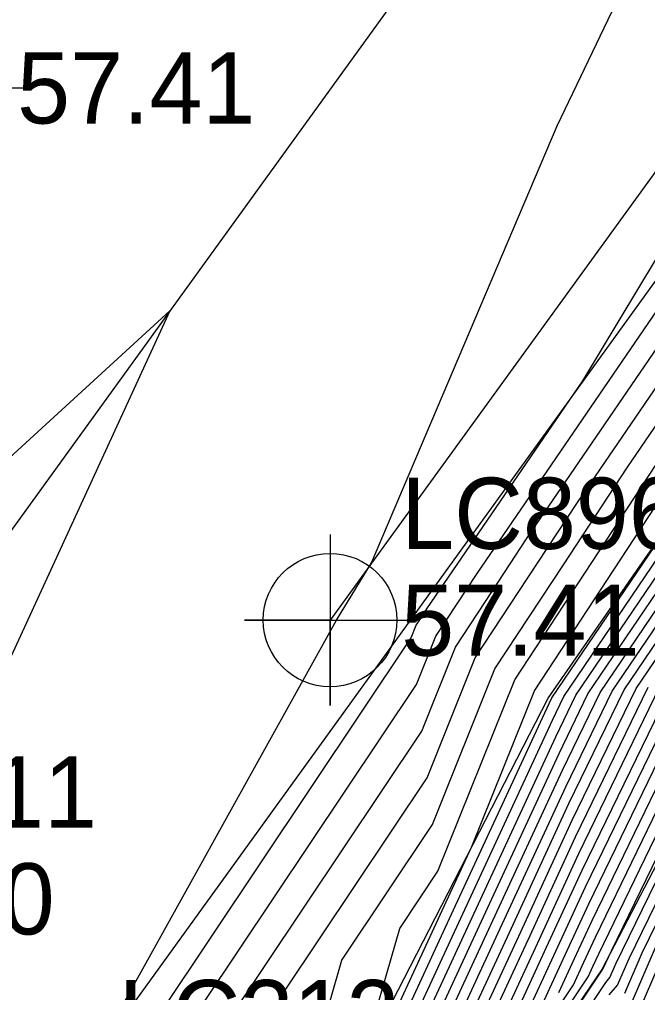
# Model space of a CAD drawing. Extents: x 2188792 to 2191981, y 386090 to 389710.
# Drawn here: x 2190417.65 to 2190439.7, y 387987.33 to 388021.49 of the extents above; entities that cross this region are included whole.
import ezdxf

# ---------------------------------------------------------------- set-up
doc = ezdxf.new("R2010")
doc.units = 0
for name, color, linetype in [('DTM Contours Major', 7, 'Continuous'), ('DTM Contours Minor', 7, 'Continuous'), ('Exist Roads EOP', 7, 'Continuous'), ('Exist Roads EOP Cogo Number', 7, 'Continuous'), ('Exist Roads EOT', 7, 'Continuous'), ('Exist Roads EOT Cogo Elevation', 7, 'Continuous'), ('Exist Roads EOT Cogo Number', 7, 'Continuous'), ('Exist Roads EOT Cogo Point CELL', 7, 'Continuous'), ('PH Exist DTM Breakline', 7, 'Continuous')]:
    doc.layers.add(name, color=color, linetype=linetype)

msp = doc.modelspace()

# ---------------------------------------------------------------- linework, layer by layer
at = {"layer": 'DTM Contours Major'}
for points in [[(2190422.872, 387985.106), (2190431.585, 387998.14), (2190432.267, 387999.84), (2190433.014, 388000.976), (2190433.715, 388002.043), (2190448.669, 388023.903)], [(2190429.377, 387983.467), (2190432.563, 387990.358), (2190433.531, 387992.451), (2190435.729, 387997.927), (2190439.235, 388003.263), (2190442.525, 388008.271)], [(2190431.951, 387984.845), (2190434.197, 387989.703), (2190436.709, 387995.138), (2190438.032, 387997.862), (2190441.127, 388002.426)], [(2190432.079, 387980.111), (2190437.099, 387987.603), (2190437.464, 387988.393), (2190437.873, 387989.277), (2190442.266, 387998.327)], [(2190434.525, 387986.224), (2190435.831, 387989.048), (2190437.291, 387992.208), (2190440.149, 387998.095)], [(2190438.908, 387987.312), (2190439.517, 387988.718), (2190443.818, 387997.532)]]:
    msp.add_lwpolyline(points, dxfattribs=at)
at = {"layer": 'DTM Contours Minor'}
for points in [[(2190420.166, 387984.897), (2190428.775, 388000.401), (2190430.006, 388002.41), (2190436.528, 388017.755), (2190440.66, 388026.383)], [(2190420.841, 387983.987), (2190431.397, 387999.778), (2190431.575, 388000.222), (2190431.77, 388000.519), (2190431.953, 388000.797), (2190437.43, 388008.804), (2190445.156, 388021.632)], [(2190424.904, 387986.225), (2190431.773, 387996.501), (2190432.959, 387999.457), (2190434.258, 388001.434), (2190435.477, 388003.289), (2190448.001, 388021.597)], [(2190425.695, 387983.018), (2190426.935, 387987.343), (2190431.961, 387994.862), (2190433.652, 387999.075), (2190435.502, 388001.891), (2190437.239, 388004.534), (2190447.333, 388019.29)], [(2190427.423, 387983.079), (2190428.966, 387988.462), (2190432.149, 387993.223), (2190434.344, 387998.692), (2190436.747, 388002.348), (2190439.001, 388005.78), (2190446.665, 388016.984)], [(2190406.271, 387989.783), (2190404.774, 387993.39), (2190409.025, 387998.53), (2190422.932, 388011.258), (2190414.941, 387993.919), (2190411.678, 387987.91), (2190407.503, 387988.808), (2190406.271, 387989.783)], [(2190429.662, 387984.921), (2190430.997, 387989.581), (2190432.337, 387991.585), (2190435.037, 387998.31), (2190437.991, 388002.806), (2190440.763, 388007.025)], [(2190429.891, 387983.742), (2190432.89, 387990.227), (2190436.244, 387997.482), (2190436.338, 387997.677), (2190440.398, 388003.662)], [(2190430.406, 387984.018), (2190433.216, 387990.096), (2190436.36, 387996.896), (2190436.762, 387997.723), (2190440.58, 388003.353)], [(2190430.921, 387984.294), (2190433.543, 387989.965), (2190436.477, 387996.31), (2190437.185, 387997.77), (2190440.762, 388003.044)], [(2190431.436, 387984.57), (2190433.87, 387989.834), (2190436.593, 387995.724), (2190437.609, 387997.816), (2190440.945, 388002.735)], [(2190432.466, 387985.121), (2190434.523, 387989.572), (2190436.826, 387994.552), (2190438.455, 387997.909), (2190441.31, 388002.117)], [(2190432.98, 387985.397), (2190434.85, 387989.441), (2190436.942, 387993.966), (2190438.879, 387997.955), (2190441.492, 388001.808)], [(2190433.495, 387985.673), (2190435.177, 387989.31), (2190437.059, 387993.38), (2190439.302, 387998.002), (2190441.674, 388001.499)], [(2190432.285, 387979.925), (2190437.614, 387987.878), (2190437.791, 387988.262), (2190437.99, 387988.691), (2190442.689, 387998.373)], [(2190432.546, 387979.79), (2190438.107, 387988.114), (2190438.114, 387988.123), (2190438.126, 387988.149), (2190438.438, 387988.789), (2190443.113, 387998.42)], [(2190432.965, 387979.795), (2190438.232, 387987.68), (2190438.379, 387987.853), (2190438.59, 387988.339), (2190443.495, 387998.392)], [(2190434.01, 387985.948), (2190435.504, 387989.179), (2190437.175, 387992.794), (2190439.726, 387998.048)], [(2190435.04, 387986.5), (2190436.157, 387988.917), (2190437.408, 387991.621), (2190440.572, 387998.141)], [(2190435.555, 387986.775), (2190436.484, 387988.786), (2190437.524, 387991.035), (2190440.996, 387998.187)], [(2190436.069, 387987.051), (2190436.811, 387988.655), (2190437.64, 387990.449), (2190441.419, 387998.234)], [(2190436.584, 387987.327), (2190437.138, 387988.524), (2190437.757, 387989.863), (2190441.843, 387998.28)], [(2190438.357, 387987.245), (2190438.643, 387987.582), (2190439.053, 387988.528), (2190443.657, 387997.962)], [(2190439.172, 387987.041), (2190439.981, 387988.908)], [(2190439.437, 387986.77), (2190440.445, 387989.097)]]:
    msp.add_lwpolyline(points, dxfattribs=at)
at = {"layer": 'Exist Roads EOP'}
msp.add_lwpolyline([(2191134.602, 388861.742), (2191096.259, 388823.8), (2191059.297, 388787.244), (2191021.316, 388749.148), (2190986.543, 388714.398), (2190949.487, 388676.464), (2190915.386, 388640.384), (2190880.06, 388601.534), (2190847.373, 388563.892), (2190814.156, 388524.043), (2190784.01, 388486.17), (2190753.438, 388446.547), (2190720.707, 388403.308), (2190691.569, 388363.271), (2190662.389, 388323.233), (2190633.272, 388282.773), (2190602.912, 388240.265), (2190571.201, 388196.09), (2190539.16, 388151.522), (2190509, 388109.198), (2190478.709, 388067.021), (2190448.893, 388024.678), (2190418.629, 387982.769)], dxfattribs=at)
at = {"layer": 'Exist Roads EOT'}
for points in [[(2190408.016, 387990.619), (2190439.107, 388033.638), (2190467.847, 388074.164), (2190498.203, 388115.837), (2190529, 388158.896), (2190561.283, 388203.581), (2190592.611, 388247.356), (2190622.811, 388289.51), (2190652.954, 388330.977), (2190681.755, 388370.469), (2190711.272, 388410.904), (2190743.801, 388454.121), (2190774.93, 388494.241), (2190804.861, 388531.697), (2190837.827, 388571.618), (2190870.748, 388609.702), (2190906.526, 388649.037), (2190941.177, 388685.637), (2190977.299, 388722.46), (2191013.038, 388758.347), (2191050.74, 388795.921), (2191087.875, 388832.598), (2191125.862, 388870.149)], [(2190928.044, 388656.144), (2190892.581, 388617.901), (2190858.144, 388578.56), (2190824.348, 388538.22), (2190795.065, 388501.961), (2190763.61, 388461.827), (2190731.812, 388420.195), (2190701.338, 388378.609), (2190671.384, 388337.618), (2190641.373, 388296.321), (2190610.834, 388253.969), (2190580.32, 388211.382), (2190550.521, 388169.982), (2190519.765, 388127.197), (2190491.337, 388087.267), (2190459.805, 388043.503), (2190428.552, 388000.405)]]:
    msp.add_lwpolyline(points, dxfattribs=at)
at = {"layer": 'Exist Roads EOT Cogo Point CELL'}
for points in [[(2190415.064, 388022.09), (2190415.064, 388016.09), (2190415.064, 388019.09), (2190412.064, 388019.09), (2190418.064, 388019.09)], [(2190428.552, 388003.405), (2190428.552, 387997.405), (2190428.552, 388000.405), (2190425.552, 388000.405), (2190431.552, 388000.405)]]:
    msp.add_lwpolyline(points, dxfattribs=at)
msp.add_circle((2190428.552, 388000.405), 2.344, dxfattribs=at)
at = {"layer": 'PH Exist DTM Breakline'}
for points in [[(2190491.077, 388061.747), (2190486.561, 388055.629), (2190482.044, 388049.511), (2190477.527, 388043.392), (2190471.777, 388035.931), (2190466.027, 388028.47), (2190460.276, 388021.008), (2190454.472, 388013.59), (2190448.668, 388006.172), (2190443.47, 387998.459), (2190438.099, 387988.139), (2190432.436, 387979.788), (2190426.734, 387972.288), (2190423.97, 387967.04)], [(2190419.927, 387971.642), (2190421.302, 387973.231), (2190428.739, 387983.125), (2190432.473, 387990.394), (2190436.208, 387997.662), (2190440.384, 388003.685), (2190444.559, 388009.709), (2190448.735, 388015.732), (2190456.122, 388024.848)]]:
    msp.add_lwpolyline(points, dxfattribs=at)

# ---------------------------------------------------------------- texts
at = {"layer": 'Exist Roads EOP Cogo Number'}
msp.add_text('LC312', height=2.5, dxfattribs=at).set_placement((2190421.129, 387985.269))
at = {"layer": 'Exist Roads EOT Cogo Elevation'}
for s, p in [('57.41', (2190417.564, 388017.84)), ('57.41', (2190431.052, 387999.155)), ('57.70', (2190410.516, 387989.369))]:
    msp.add_text(s, height=2.5, dxfattribs=at).set_placement(p)
at = {"layer": 'Exist Roads EOT Cogo Number'}
for s, p in [('LC896', (2190431.052, 388002.905)), ('LC311', (2190410.516, 387993.119))]:
    msp.add_text(s, height=2.5, dxfattribs=at).set_placement(p)

doc.saveas('drawing.dxf')
